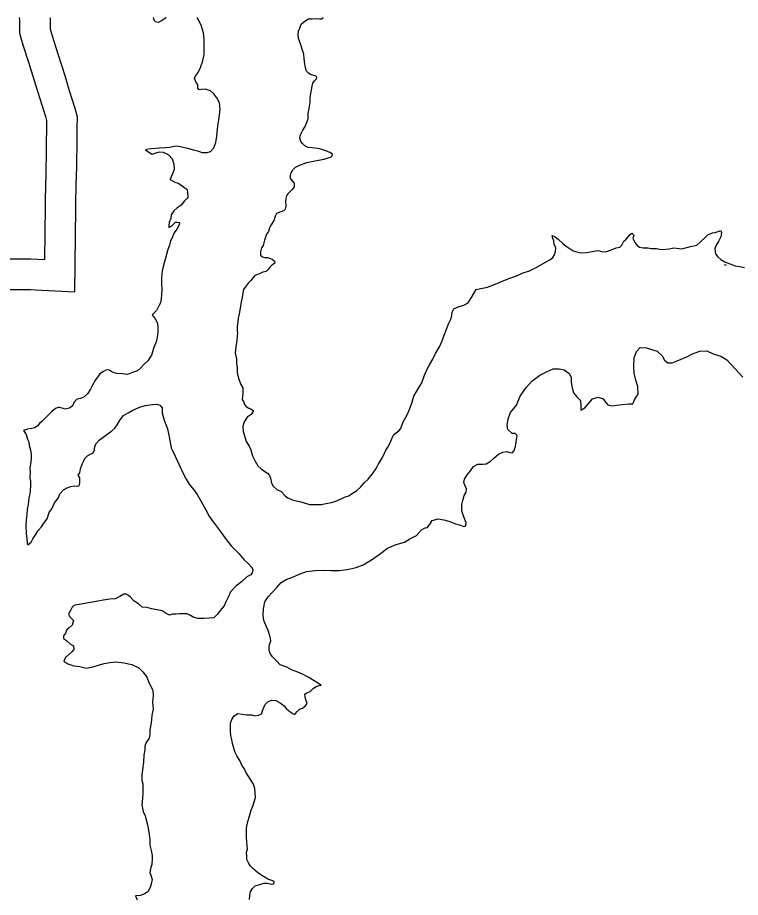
# Model space of a CAD drawing. Extents: x -83719 to 153526, y -11835 to 11446.
# Drawn here: x 7463.3 to 7581.4, y -313.9 to -170.1 of the extents above; entities that cross this region are included whole.
import ezdxf

# ---------------------------------------------------------------- set-up
doc = ezdxf.new("R2010")
doc.units = 0
for name, color, linetype in [('Level 10', 7, 'Continuous'), ('Level 59', 7, 'Continuous'), ('Level 9', 7, 'Continuous')]:
    doc.layers.add(name, color=color, linetype=linetype)

msp = doc.modelspace()

# ---------------------------------------------------------------- linework, layer by layer
at = {"layer": 'Level 10'}
for points in [[(7468.6, -170.09), (7468.61, -170.22), (7468.62, -171.92), (7468.96, -173.09), (7469.89, -176.01), (7471.02, -179.58), (7471.69, -181.83), (7472.29, -183.69), (7472.67, -184.87), (7473.06, -186.31), (7473.01, -188.12), (7472.96, -190.86), (7472.9, -196.71)], [(7465.16, -214.52), (7472.68, -214.89), (7472.9, -196.71)], [(7461.29, -214.52), (7465.4, -214.52)]]:
    msp.add_lwpolyline(points, dxfattribs=at)
at = {"layer": 'Level 59'}
for points in [[(7463.58, -170.09), (7463.61, -170.47), (7463.63, -172.63), (7464.17, -174.53), (7465.12, -177.53), (7466.24, -181.06), (7466.92, -183.32), (7467.53, -185.22), (7467.87, -186.28), (7468.04, -186.91), (7468.01, -188.01), (7467.96, -190.78), (7467.9, -196.65)], [(7465.41, -209.52), (7467.74, -209.64), (7467.9, -196.65)], [(7461.28, -209.52), (7465.41, -209.52)]]:
    msp.add_lwpolyline(points, dxfattribs=at)
at = {"layer": 'Level 9'}
for points in [[(7488.24, -196.55), (7488.7, -195.58), (7488.93, -194.88), (7488.89, -194.08), (7488.62, -193.25), (7487.98, -192.52), (7487.15, -192.12), (7486.45, -192.06), (7485.88, -192.23), (7485.22, -192.47), (7484.72, -192.11), (7484.28, -191.84), (7484.31, -191.61), (7485.15, -191.47), (7486.51, -191.36), (7487.44, -191.32), (7488.14, -191.28), (7488.97, -191.11), (7489.44, -191.07), (7490.17, -191.2), (7491.27, -191.5), (7492, -191.69), (7492.7, -191.85), (7493.44, -192.15), (7494.27, -192.14), (7494.84, -191.97), (7495.4, -191.37), (7495.69, -190.5), (7495.89, -189.46), (7496.01, -187.8), (7496.23, -186.46), (7496.39, -185.09), (7496.29, -184.02), (7495.85, -183.19), (7495.38, -182.53), (7494.81, -182.07), (7493.98, -181.8), (7493.34, -181.84), (7492.95, -181.91), (7492.78, -181.61), (7492.74, -181.05), (7492.47, -180.68), (7492.2, -180.02), (7492.33, -179.71), (7492.8, -179.08), (7493.22, -178.27), (7493.58, -177.14), (7493.78, -176.14), (7493.77, -174.8), (7493.79, -173.6), (7493.66, -172.57), (7493.38, -171.47), (7492.84, -170.34), (7492.65, -170.09)], [(7487.57, -170.09), (7487.55, -170.11), (7486.92, -170.54), (7486.29, -170.88), (7485.79, -170.78), (7485.55, -170.29), (7485.52, -170.09)], [(7507.91, -196.46), (7507.88, -195.92), (7508.01, -195.49), (7508.27, -194.99), (7508.73, -194.55), (7509.53, -194.14), (7510.56, -193.77), (7511.59, -193.56), (7512.46, -193.42), (7513.39, -193.25), (7514.05, -193.01), (7514.52, -192.91), (7514.72, -192.71), (7514.78, -192.41), (7514.35, -192.14), (7513.65, -191.88), (7512.85, -191.62), (7512.31, -191.46), (7511.45, -191.4), (7510.78, -191.3), (7510.24, -191.04), (7509.84, -190.67), (7509.61, -190.34), (7509.44, -189.77), (7509.53, -189.24), (7509.93, -188.5), (7510.29, -187.9), (7510.59, -187.26), (7510.78, -186.6), (7510.81, -185.76), (7510.94, -184.96), (7511.1, -183.96), (7511.13, -183.16), (7511.29, -182.22), (7511.42, -181.32), (7511.55, -180.82), (7511.85, -180.45), (7512.14, -180.12), (7512.21, -179.88), (7512.07, -179.65), (7511.71, -179.55), (7511.27, -179.42), (7510.84, -179.16), (7510.54, -178.86), (7510.34, -178.29), (7510.27, -177.63), (7510.13, -176.83), (7510.09, -176.09), (7509.82, -175.23), (7509.51, -174.4), (7509.21, -173.53), (7509.17, -172.93), (7509.23, -172.33), (7509.43, -171.8), (7509.66, -171.16), (7510.09, -170.79), (7510.82, -170.32), (7511.42, -170.28), (7512.09, -170.24), (7512.62, -170.27), (7512.95, -170.27), (7513.22, -170.14), (7513.23, -170.09)], [(7488.24, -196.55), (7489.02, -196.97), (7489.52, -197.17), (7490.16, -197.53), (7490.62, -197.89), (7490.96, -198.16), (7491.09, -198.56), (7491.1, -199.56), (7490.6, -200.06), (7490.01, -200.77), (7489.38, -201.17), (7488.81, -201.68), (7488.39, -202.32), (7488.32, -202.95), (7488.09, -203.59), (7488.03, -204.09), (7488, -204.39), (7488.5, -204.12), (7489.09, -203.55), (7489.39, -203.51), (7489.76, -203.58), (7489.69, -203.94), (7489.3, -204.68), (7488.9, -205.28), (7488.61, -205.92), (7488.31, -206.62), (7488.12, -207.29), (7487.85, -208), (7487.66, -208.8), (7487.4, -209.64), (7487.14, -210.57), (7486.94, -211.54), (7486.81, -212.61), (7486.82, -213.65), (7486.89, -214.51), (7486.8, -215.35), (7486.77, -216.12), (7486.64, -216.69), (7486.38, -217.19), (7486.01, -217.96), (7485.72, -218.26), (7485.32, -218.7), (7485.76, -219.33), (7486.19, -220.06), (7486.23, -220.8), (7486.24, -221.53), (7486.11, -222.37), (7485.95, -223.07), (7485.58, -224.04), (7485.19, -225.24), (7484.6, -226.18), (7484.07, -226.69), (7483.47, -227.33), (7482.88, -227.83), (7482.08, -228.1), (7481.25, -228.41), (7480.51, -228.32), (7479.51, -228.26), (7478.78, -228.03), (7478.31, -227.7), (7477.84, -227.67), (7477.35, -227.94), (7476.75, -228.34), (7476.06, -229.28), (7475.56, -230.19), (7475.23, -230.82), (7474.74, -231.56), (7474.17, -232.1), (7473.57, -232.34), (7473.18, -232.41), (7472.91, -232.54), (7472.48, -233.01), (7472.35, -233.48), (7471.88, -233.85), (7471.12, -234.09), (7470.75, -233.99), (7470.19, -233.83), (7469.95, -233.8), (7469.52, -233.97), (7468.92, -234.47), (7468.39, -234.98), (7468, -235.41), (7467.3, -236.05), (7466.87, -236.46), (7466.57, -236.79), (7466.14, -237.13), (7465.64, -237.27), (7464.94, -237.37), (7464.28, -237.58), (7464.68, -238.24), (7464.95, -238.98), (7465.12, -239.44), (7465.19, -240.01), (7465.43, -240.74), (7465.53, -241.48), (7465.51, -242.21), (7465.41, -243.01), (7465.31, -243.71), (7465.38, -244.28), (7465.32, -245.32), (7465.39, -245.88)], [(7507.91, -196.46), (7508.48, -197.13), (7508.48, -197.74), (7508.21, -198.11), (7507.85, -198.54), (7507.49, -198.91), (7507.26, -199.25), (7507.13, -199.68), (7507.1, -200.28), (7507.13, -200.68), (7507.13, -200.95), (7507.04, -201.42), (7506.74, -201.65), (7506.34, -201.82), (7506.01, -201.93), (7505.64, -202.13), (7505.41, -202.57), (7505.25, -203.13), (7504.75, -203.94), (7504.46, -204.48), (7504.29, -205.04), (7503.96, -205.51), (7503.67, -206.48), (7503.44, -207.35), (7503.18, -207.72), (7502.98, -208.39), (7502.98, -208.93), (7503.18, -209.16), (7503.65, -209.32), (7504.15, -209.32), (7504.65, -209.45), (7504.92, -209.58), (7505.29, -209.88), (7505.32, -210.21), (7504.86, -210.55), (7504.56, -210.82), (7504.23, -211.26), (7503.9, -211.59), (7503.4, -211.69), (7503.03, -211.86), (7502.5, -212.07), (7502.1, -212.24), (7501.77, -212.64), (7501.41, -213.04), (7501.01, -213.51), (7500.48, -214.15), (7500.22, -214.52), (7500.12, -215.09), (7499.99, -215.83), (7499.83, -216.56), (7499.73, -217.2), (7499.64, -217.93), (7499.51, -218.5), (7499.35, -219.24), (7499.28, -219.94), (7499.19, -220.54), (7499.19, -221.24), (7499.23, -221.64), (7499.2, -222.14), (7499.14, -222.84), (7498.98, -223.88), (7498.88, -224.88), (7499.09, -225.88), (7499.06, -226.55), (7499.16, -227.32), (7499.17, -228.12), (7499.41, -229.05), (7499.71, -229.95), (7500.12, -230.62), (7500.12, -230.95), (7500.09, -231.48), (7500.06, -231.99), (7500.03, -232.49), (7500.2, -232.85), (7500.37, -233.35), (7500.67, -233.68), (7501.1, -233.92), (7501.4, -234.05), (7501.84, -234.34), (7501.47, -234.95), (7500.84, -235.42), (7500.35, -236.16), (7500.09, -236.93), (7500.19, -237.73), (7500.4, -238.43), (7500.67, -239.39), (7501.17, -240.13), (7501.41, -240.72), (7501.71, -241.72), (7502.12, -242.59), (7502.59, -243.35), (7503.09, -243.85), (7503.56, -244.18), (7504.13, -244.58), (7504.47, -244.91), (7504.67, -245.54), (7504.81, -246.21), (7505.08, -246.68), (7505.65, -247.24), (7506.35, -247.57), (7507.02, -248.26)], [(7507.02, -248.26), (7507.49, -248.56), (7508.19, -248.92), (7508.82, -249.05), (7509.35, -249.18), (7509.99, -249.35), (7510.99, -249.67), (7511.96, -249.67), (7512.96, -249.66), (7513.69, -249.52), (7514.59, -249.35), (7515.48, -249.07), (7516.71, -248.5), (7517.44, -248.26), (7518.04, -247.82), (7518.67, -247.42), (7519.37, -246.78), (7519.93, -246.14), (7520.59, -245.53), (7521.29, -244.66), (7521.88, -243.79), (7522.31, -243.02), (7522.9, -242.11), (7523.27, -241.31), (7523.5, -240.8), (7523.83, -240.33), (7524.16, -239.73), (7524.32, -239.33), (7524.52, -238.76), (7524.81, -238.22), (7525.58, -237.65), (7525.94, -237.25), (7526.3, -236.18), (7526.99, -235.04), (7527.29, -234.23), (7527.71, -233.1), (7528.04, -231.99), (7528.44, -231.32), (7528.83, -230.65), (7529.36, -229.78), (7529.79, -228.54), (7530.28, -227.47), (7530.64, -226.83), (7531.17, -225.93), (7531.6, -224.99), (7532.26, -223.88), (7532.68, -222.94), (7533.04, -222.01), (7533.37, -221.04), (7533.8, -220.03), (7534.13, -219.39), (7534.29, -218.83), (7534.32, -218.26), (7534.58, -217.69), (7535.28, -217.38), (7536.25, -217.11), (7536.94, -216.7), (7537.5, -215.86), (7537.87, -215.19), (7538.23, -214.56), (7539.03, -214.38), (7540.09, -214.14), (7541.36, -213.67), (7542.65, -213.09), (7543.58, -212.72), (7544.75, -212.34), (7545.94, -211.83), (7546.94, -211.46), (7548.17, -210.88), (7549.6, -210.04), (7550.26, -209.67), (7550.76, -209.29), (7551.05, -208.86), (7551.22, -208.32), (7551.28, -207.65), (7551.01, -207.16), (7550.91, -206.59), (7550.77, -206.22), (7550.67, -205.69), (7551.17, -205.95), (7551.67, -206.32), (7552.34, -206.95), (7552.94, -207.44), (7553.61, -207.91), (7554.08, -208.2), (7555.25, -208.53), (7556.28, -208.49), (7557.18, -208.31), (7558.18, -208.14), (7558.81, -208.3), (7559.38, -208.37), (7560.38, -208.03), (7561.14, -207.75), (7561.71, -207.62), (7562.07, -207.31), (7562.37, -206.64), (7562.77, -206.31), (7563.1, -205.94), (7563.39, -205.57), (7563.66, -205.33), (7563.99, -205.66)], [(7563.99, -205.66), (7563.83, -206.16), (7564.17, -206.83), (7564.57, -207.33), (7564.94, -207.59), (7565.51, -207.72), (7566.31, -207.75), (7566.84, -207.81), (7567.7, -207.84), (7568.51, -208), (7569.77, -207.89), (7570.57, -207.75), (7571.84, -207.88), (7573.27, -207.53), (7574.33, -207.26), (7574.89, -206.72), (7575.66, -206.02), (7576.09, -205.58), (7576.88, -205.27), (7577.28, -205.2), (7577.78, -205.07), (7578.25, -204.9), (7578.35, -205.26), (7578.25, -205.9), (7577.83, -206.7), (7577.46, -207.27), (7577.23, -207.87), (7577.34, -208.68), (7577.71, -209.17), (7578.21, -209.64), (7578.88, -210.03), (7579.28, -210.2)], [(7578.75, -210.47), (7579.12, -210.58)], [(7579.28, -210.2), (7580.55, -210.66), (7581.28, -210.78), (7582.11, -210.95)], [(7517.15, -260.28), (7518.61, -259.97), (7519.78, -259.53), (7521.14, -258.72), (7522.37, -257.84), (7523.76, -256.8), (7525.15, -256.22), (7526.52, -255.81), (7527.41, -255.3), (7528.48, -254.76), (7529.3, -253.79), (7529.9, -253.48), (7530.3, -253.44), (7530.7, -252.81), (7531.06, -252.27), (7532.06, -252.03), (7532.96, -252.16), (7533.96, -252.45), (7534.86, -252.81), (7535.7, -253.04), (7536.23, -253.27), (7536.53, -253.17), (7536.63, -252.67), (7536.22, -251.7), (7535.88, -250.7), (7535.91, -249.7), (7536.04, -249.03), (7536.27, -248.19), (7536.63, -247.66), (7536.69, -247.09), (7536.39, -246.52), (7536.25, -246.06), (7536.35, -245.52), (7536.75, -244.85), (7537.31, -244.15), (7537.8, -243.44), (7538.53, -243.07), (7539.37, -243.06), (7539.9, -243.03), (7540.53, -242.66), (7541.13, -242.08), (7541.89, -241.44), (7542.59, -241.11), (7543.22, -241.03), (7543.79, -241.2), (7544.19, -241.23), (7544.52, -240.79), (7544.74, -239.85), (7544.81, -239.05), (7544.94, -238.42), (7544.6, -238.05), (7544.13, -238.06), (7543.43, -237.43), (7543.29, -236.73), (7543.49, -235.66), (7543.88, -234.65), (7544.81, -233.44), (7545.46, -231.97), (7546.49, -230.49), (7547.35, -229.52), (7548.67, -228.54), (7549.87, -227.93), (7550.83, -227.52), (7551.83, -227.52), (7552.63, -227.68), (7553.44, -228.24), (7553.77, -228.84), (7553.78, -229.71), (7553.92, -230.58), (7554.15, -231.44), (7554.62, -232.01), (7555.3, -232.7), (7555.37, -233.44), (7555.37, -234.24), (7556.03, -233.8), (7556.66, -233.13), (7557.23, -232.39), (7558.19, -232.15), (7559.02, -232.41), (7559.39, -232.94), (7559.76, -233.37), (7560.43, -233.57), (7561.2, -233.46), (7562.13, -233.32), (7563.19, -233.22), (7563.86, -233.21), (7564.12, -232.57), (7564.42, -232), (7564.72, -231.67), (7564.64, -230.4), (7564.34, -229.37), (7564.06, -228.23), (7564.02, -227.13), (7564.05, -225.7), (7564.47, -224.66), (7565.07, -223.99), (7566.1, -224.05), (7566.87, -224.34), (7567.81, -224.6), (7568.64, -225.36), (7569.01, -226.1)], [(7569.01, -226.1), (7569.55, -226.53), (7570.25, -226.52), (7571.11, -226.21), (7572.67, -225.54), (7573.6, -225.03), (7574.8, -224.59), (7575.93, -224.58), (7577, -225.04), (7578.24, -225.43), (7579.21, -226.02), (7580.55, -227.48), (7581.82, -228.88)], [(7465.39, -245.88), (7465.43, -246.55), (7465.34, -247.39), (7465.31, -247.92), (7465.14, -248.59), (7465.02, -249.66), (7464.89, -250.43), (7464.79, -251.3), (7464.7, -252.17), (7464.64, -253.2), (7464.71, -254.4), (7464.79, -255.34), (7464.86, -255.94), (7464.96, -256.27), (7465.52, -255.83), (7465.82, -255.3), (7466.25, -254.63), (7466.64, -253.92), (7467.21, -253.35), (7467.6, -252.75), (7468.13, -252.04), (7468.46, -250.97), (7468.89, -250.37), (7469.35, -249.4), (7469.97, -248.56), (7470.2, -247.92), (7470.8, -247.28), (7471.3, -246.98), (7471.96, -246.71), (7472.53, -246.64), (7473.06, -246.7), (7473.39, -246.63), (7473.46, -246.2), (7473.45, -245.29), (7473.22, -244.89), (7473.45, -244.49), (7473.61, -243.86), (7473.91, -242.95), (7474.14, -242.52), (7474.3, -242.18), (7474.76, -241.64), (7475.23, -241.44), (7475.66, -241.24), (7475.86, -240.74), (7475.92, -240.13), (7476.18, -239.66), (7476.65, -239.16), (7477.31, -238.66), (7477.87, -238.25), (7478.7, -237.64), (7479.17, -237.21), (7479.6, -236.67), (7480.06, -235.86), (7480.62, -235.13), (7481.35, -234.69), (7482.05, -234.32), (7483.14, -233.84), (7484.14, -233.5), (7485.34, -233.32), (7486.07, -233.29), (7486.57, -233.42), (7486.94, -233.85), (7486.95, -234.75), (7487.25, -235.91), (7487.8, -237.31), (7488.07, -238.61), (7488.41, -240.41), (7489.06, -241.78), (7489.76, -243.31), (7490.24, -244.38), (7490.84, -245.51), (7491.32, -246.37), (7492.09, -247.3), (7492.66, -248.06), (7493.33, -249.16), (7494.04, -250.56), (7494.68, -251.69), (7495.45, -252.72), (7496.43, -254.05), (7497.2, -255.18), (7498.21, -256.41), (7499.45, -257.67), (7500.25, -258.66), (7501.02, -259.36), (7501.49, -259.89), (7501.76, -260.32), (7501.66, -260.82), (7501.4, -261.16), (7500.77, -261.5), (7499.87, -262.31), (7498.98, -263.05), (7498.08, -263.95), (7497.85, -264.59), (7497.36, -265.59), (7497.07, -266.26), (7496.4, -267), (7495.97, -267.61), (7495.38, -268.21), (7494.68, -268.28), (7493.78, -268.29), (7492.75, -268.3)], [(7501.05, -308.27), (7500.75, -307.71), (7500.74, -307.11), (7500.71, -306.54), (7500.87, -305.97), (7500.76, -304.87), (7500.69, -304.07), (7500.72, -303.37), (7500.71, -302.57), (7500.91, -301.5), (7501.2, -300.59), (7501.5, -299.62), (7501.76, -298.99), (7501.99, -298.25), (7502.18, -297.55), (7502.11, -296.78), (7502.07, -296.08), (7501.84, -295.38), (7501.37, -294.62), (7500.96, -294.02), (7500.63, -293.42), (7500.32, -292.82), (7499.95, -292.29), (7499.62, -291.52), (7499.14, -290.76), (7498.87, -290.19), (7498.64, -289.49), (7498.43, -288.73), (7498.3, -288.09), (7498.16, -287.43), (7498.09, -286.79), (7498.08, -286.19), (7498.11, -285.39), (7498.31, -284.79), (7498.71, -284.22), (7499.27, -283.85), (7500, -283.97), (7500.7, -284.07), (7501.57, -284.06), (7502.07, -284.23), (7502.7, -284.12), (7503.17, -283.89), (7503.4, -283.25), (7503.76, -282.35), (7504.19, -281.91), (7504.79, -281.67), (7505.49, -281.7), (7506.22, -282.09), (7506.86, -282.59), (7507.26, -283.09), (7507.8, -283.52), (7508.3, -283.82), (7508.63, -284.01), (7508.93, -283.54), (7509.39, -283.14), (7509.86, -282.94), (7510.36, -282.6), (7510.62, -282.13), (7510.42, -281.6), (7510.28, -281.13), (7510.24, -280.66), (7510.48, -280.5), (7511.11, -280.22), (7511.41, -279.99), (7511.64, -279.69), (7512.07, -279.45), (7512.57, -279.28), (7512.9, -279.21), (7511.76, -278.48), (7510.79, -277.89), (7509.89, -277.39), (7509.09, -277.07), (7508.09, -276.71), (7507.29, -276.28), (7506.22, -275.88), (7505.68, -275.29), (7504.94, -274.59), (7504.57, -274.03), (7504.4, -273.46), (7504.43, -272.79), (7504.69, -271.95), (7504.56, -271.32), (7504.25, -270.29), (7503.88, -269.39), (7503.54, -268.62), (7503.44, -267.82), (7503.5, -266.72), (7503.69, -265.58), (7504.25, -264.75), (7504.95, -264.01), (7505.61, -263.27), (7506.37, -262.43), (7507.2, -261.92), (7508.23, -261.55), (7509.49, -261), (7510.52, -260.63), (7511.99, -260.48), (7513.39, -260.41), (7514.52, -260.47), (7515.89, -260.46), (7517.15, -260.28)], [(7492.75, -268.3), (7492.11, -268.17), (7491.58, -267.81), (7491.04, -267.54), (7490.31, -267.55), (7489.74, -267.55), (7489.24, -267.59), (7488.61, -267.59), (7488.15, -267.76), (7487.61, -267.47), (7486.94, -267.07), (7486.14, -266.88), (7485.21, -266.71), (7484.47, -266.49), (7483.67, -266.46), (7483.1, -265.96), (7482.3, -265.4), (7481.77, -264.84), (7481.43, -264.57), (7481.06, -264.31), (7480.66, -264.34), (7480, -264.71), (7479.24, -265.09), (7478.4, -265.13), (7477.3, -265.33), (7476.17, -265.51), (7475.21, -265.72), (7474.31, -265.86), (7473.34, -266), (7472.68, -266.13), (7472.28, -266.37), (7471.95, -267.01), (7471.65, -267.61), (7471.76, -267.98), (7472.16, -268.34), (7472.43, -268.61), (7472.23, -269.38), (7471.73, -269.81), (7471.37, -270.15), (7471.11, -270.69), (7470.78, -271.12), (7470.78, -271.56), (7471.28, -271.92), (7471.95, -272.48), (7472.45, -272.75), (7472.49, -273.35), (7472.19, -273.78), (7471.66, -274.19), (7471.16, -274.69), (7470.87, -275.26), (7471.5, -275.73), (7472.47, -276.05), (7473.47, -276.15), (7474.54, -276.41), (7475.37, -276.27), (7476.5, -275.92), (7477.47, -275.68), (7478.36, -275.48), (7479.36, -275.4), (7480.66, -275.53), (7481.97, -275.85), (7483.1, -276.35), (7483.84, -277.07), (7484.44, -277.91), (7484.78, -278.87), (7485.39, -280), (7485.46, -280.9), (7485.37, -282.01), (7485.44, -283.07), (7485.25, -284.18), (7485.12, -285.35), (7484.89, -286.48), (7484.9, -287.35), (7484.8, -287.85), (7484.34, -288.56), (7484.11, -289.19), (7484.08, -289.76), (7483.92, -290.66), (7483.86, -291.77), (7483.73, -293), (7483.61, -293.94), (7483.61, -294.74), (7483.75, -295.34), (7483.75, -296.07), (7483.76, -296.84), (7483.73, -297.74), (7483.6, -298.78), (7483.84, -299.85), (7484.15, -300.55), (7484.55, -302.05), (7484.76, -303.25), (7484.94, -304.45), (7484.94, -305.35), (7485.11, -306.25), (7485.28, -307.02), (7485.32, -307.55), (7485.23, -308.49), (7485.03, -309.15), (7484.93, -309.86), (7485.07, -310.26), (7485.31, -310.99)], [(7501.22, -314.25), (7501.25, -313.55), (7501.38, -312.98), (7501.67, -312.44), (7502.14, -312.01), (7502.87, -311.77), (7503.57, -311.56), (7504.1, -311.56), (7504.8, -311.75), (7505.17, -311.69), (7505.26, -311.32), (7504.86, -311.12), (7504.2, -310.89), (7503.49, -310.49), (7503.06, -310.2), (7502.49, -309.8), (7501.75, -309.17), (7501.39, -308.81), (7501.05, -308.27)], [(7485.31, -310.99), (7485.15, -311.69), (7484.98, -312.29), (7484.59, -313), (7484.02, -313.3), (7483.39, -313.57), (7482.59, -313.65), (7482.86, -314.31)]]:
    msp.add_lwpolyline(points, dxfattribs=at)

doc.saveas('drawing.dxf')
